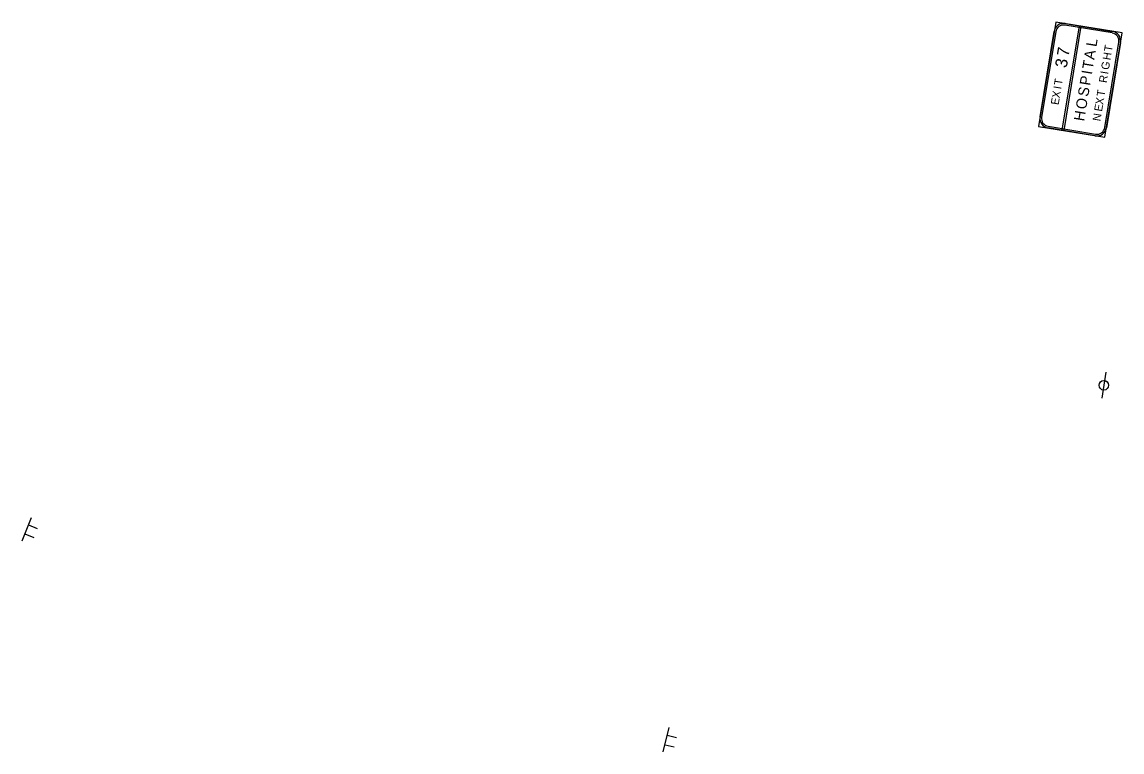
# Model space of a CAD drawing. Extents: x 1581789 to 1622364, y 1043167 to 1103486.
# Drawn here: x 1608525.6 to 1608983.7, y 1094466.6 to 1094770.4 of the extents above; entities that cross this region are included whole.
import ezdxf

# ---------------------------------------------------------------- set-up
doc = ezdxf.new("R2010")
doc.units = 0
for name, color, linetype in [('Level 15', 7, 'Continuous'), ('RD_PD_PatLn2', 7, 'Continuous'), ('RD_PD_PaveDit', 7, 'Continuous')]:
    doc.layers.add(name, color=color, linetype=linetype)

msp = doc.modelspace()

# ---------------------------------------------------------------- linework, layer by layer
at = {"layer": 'Level 15'}
msp.add_line((1608977.05, 1094624.66), (1608975.25, 1094613.81), dxfattribs=at)
msp.add_circle((1608976.15, 1094619.24), 2, dxfattribs=at)
at = {"layer": 'RD_PD_PatLn2'}
for points in [[(1608976.55, 1094722.42), (1608983.72, 1094765.83), (1608956.09, 1094770.4), (1608948.92, 1094726.98), (1608976.55, 1094722.42), (1608976.55, 1094722.42)], [(1608958.8, 1094725.35), (1608965.97, 1094768.76), (1608966.63, 1094768.66), (1608959.46, 1094725.24), (1608958.8, 1094725.35), (1608958.8, 1094725.35)], [(1608979.66, 1094765.83), (1608959.93, 1094769.09)], [(1608960.04, 1094769.74), (1608979.77, 1094766.49)], [(1608949.57, 1094730.93), (1608955.44, 1094766.45)], [(1608956.1, 1094766.34), (1608950.23, 1094730.82)], [(1608976.54, 1094726.48), (1608982.41, 1094762)], [(1608983.06, 1094761.89), (1608977.2, 1094726.37)], [(1608972.6, 1094723.07), (1608952.87, 1094726.33)], [(1608952.98, 1094726.99), (1608972.71, 1094723.73)]]:
    msp.add_lwpolyline(points, dxfattribs=at)
for centre, radius, start, end in [((1608959.39, 1094765.8), 4, 80.6259, 170.6261), ((1608959.39, 1094765.8), 3.33, 80.6259, 170.6261), ((1608979.12, 1094762.54), 3.33, 350.6259, 80.6261), ((1608979.12, 1094762.54), 4, 350.6259, 80.6261), ((1608953.52, 1094730.28), 4, 170.6261, 260.6257), ((1608953.52, 1094730.28), 3.33, 170.6261, 260.6257), ((1608973.25, 1094727.02), 4, 260.6257, 350.6259), ((1608973.25, 1094727.02), 3.33, 260.6257, 350.6259)]:
    msp.add_arc(centre, radius, start, end, dxfattribs=at)
at = {"layer": 'RD_PD_PaveDit'}
for p, q in [((1608525.59, 1094554.47), (1608529.49, 1094564.14)), ((1608528.26, 1094561.09), (1608531.96, 1094559.6)), ((1608526.76, 1094557.37), (1608530.46, 1094555.88)), ((1608792.64, 1094466.63), (1608795.14, 1094476.76)), ((1608794.35, 1094473.57), (1608798.23, 1094472.61)), ((1608793.39, 1094469.67), (1608797.27, 1094468.71))]:
    msp.add_line(p, q, dxfattribs=at)

# ---------------------------------------------------------------- texts
at = {"layer": 'RD_PD_PatLn2'}
for s, height, p in [('7', 5, (1608961.46, 1094755.8)), ('L', 4.44, (1608973.06, 1094759.88)), ('T', 3.33, (1608979.48, 1094757.85)), ('3', 5, (1608960.68, 1094751.09)), ('T', 4.44, (1608971.51, 1094750.49)), ('A', 4.44, (1608972.17, 1094754.5)), ('H', 3.33, (1608978.9, 1094754.35)), ('I', 4.44, (1608971.15, 1094748.31)), ('G', 3.33, (1608978.24, 1094750.32)), ('T', 3.33, (1608958.65, 1094743.9)), ('P', 4.44, (1608970.4, 1094743.75)), ('R', 3.33, (1608977.34, 1094744.89)), ('I', 3.33, (1608977.93, 1094748.48)), ('X', 3.33, (1608957.77, 1094738.53)), ('I', 3.33, (1608958.38, 1094742.26)), ('S', 4.44, (1608969.64, 1094739.14)), ('T', 3.33, (1608976.4, 1094739.21)), ('E', 3.33, (1608957.3, 1094735.7)), ('O', 4.44, (1608968.76, 1094733.84)), ('X', 3.33, (1608975.84, 1094735.79)), ('H', 4.44, (1608967.95, 1094728.91)), ('N', 3.33, (1608974.71, 1094728.95)), ('E', 3.33, (1608975.37, 1094732.97))]:
    msp.add_text(s, height=height, rotation=80.6259, dxfattribs=at).set_placement(p)

doc.saveas('drawing.dxf')
